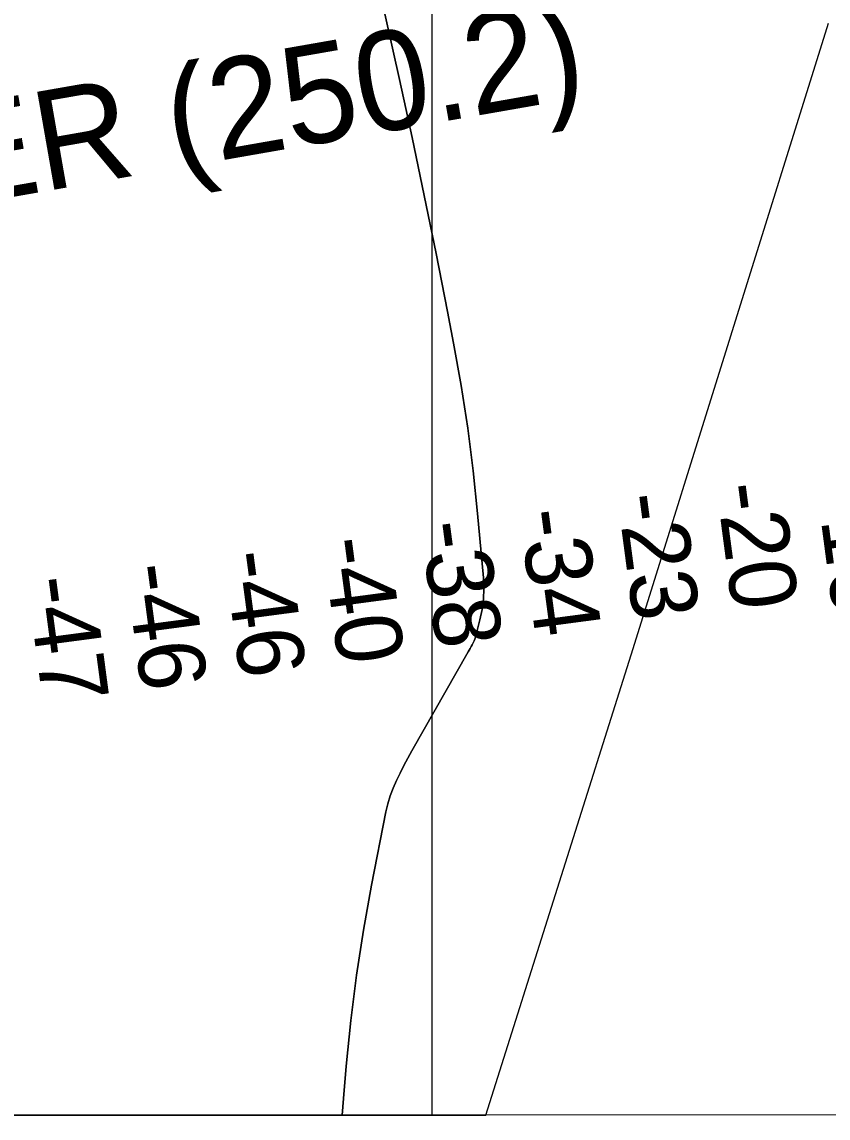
# Model space of a CAD drawing. Extents: x 3271442 to 3309282, y 752266 to 777610.
# Drawn here: x 3285665 to 3286476, y 757642 to 758745 of the extents above; entities that cross this region are included whole.
import ezdxf

# ---------------------------------------------------------------- set-up
doc = ezdxf.new("R2010")
doc.units = 0
for name, color, linetype in [('V-CHAN-NAID', 7, 'Continuous'), ('V-GRID-FRAM', 7, 'Continuous'), ('V-GRID-MAJR', 7, 'Continuous'), ('V-RIVR-RANG', 7, 'Continuous'), ('V-TOPO-DPTH', 7, 'Continuous'), ('V-TOPO-MINR', 7, 'Continuous')]:
    doc.layers.add(name, color=color, linetype=linetype)

msp = doc.modelspace()

# ---------------------------------------------------------------- linework, layer by layer
at = {"layer": 'V-GRID-FRAM'}
msp.add_lwpolyline([(3275591.3, 775827.4), (3307043.5, 775836.6), (3307056.7, 757650.8), (3275588.7, 757641.7), (3275591.3, 775827.4)], dxfattribs=at)
at = {"layer": 'V-GRID-MAJR'}
msp.add_spline([(3286078, 757644.7), (3286077.1, 763703.6), (3286076.2, 769765.5), (3286075.4, 775827.4), (3286075.4, 775830.5)], degree=3, dxfattribs=at)
at = {"layer": 'V-TOPO-DPTH'}
for p, q in [((3286013.5, 758827.9), (3286044.9, 758686.7)), ((3286044.9, 758686.7), (3286013.5, 758827.9)), ((3286044.9, 758686.7), (3286057.6, 758628.5)), ((3286057.6, 758628.5), (3286044.9, 758686.7)), ((3286057.6, 758628.5), (3286069.9, 758570.2)), ((3286069.9, 758570.2), (3286057.6, 758628.5)), ((3286069.9, 758570.2), (3286081.8, 758511.8)), ((3286081.8, 758511.8), (3286069.9, 758570.2)), ((3286081.8, 758511.8), (3286093.3, 758453.3)), ((3286093.3, 758453.3), (3286081.8, 758511.8)), ((3286093.3, 758453.3), (3286099.4, 758421.3)), ((3286099.4, 758421.3), (3286093.3, 758453.3)), ((3286099.4, 758421.3), (3286107, 758378.7)), ((3286107, 758378.7), (3286099.4, 758421.3)), ((3286107, 758378.7), (3286113.7, 758336)), ((3286113.7, 758336), (3286107, 758378.7)), ((3286113.7, 758336), (3286119.1, 758293.1)), ((3286119.1, 758293.1), (3286113.7, 758336)), ((3286119.1, 758293.1), (3286123.6, 758250.1)), ((3286123.6, 758250.1), (3286119.1, 758293.1)), ((3286123.6, 758250.1), (3286129.5, 758185.3)), ((3286129.5, 758185.3), (3286123.6, 758250.1)), ((3286129.5, 758185.3), (3286129.9, 758174.6)), ((3286129.9, 758174.6), (3286129.5, 758185.3)), ((3286129.9, 758174.6), (3286129.6, 758164)), ((3286129.6, 758164), (3286129.9, 758174.6)), ((3286129.6, 758164), (3286128.1, 758153.5)), ((3286128.1, 758153.5), (3286129.6, 758164)), ((3286128.1, 758153.5), (3286125.9, 758143)), ((3286125.9, 758143), (3286128.1, 758153.5)), ((3286125.9, 758143), (3286121.3, 758125.7)), ((3286121.3, 758125.7), (3286125.9, 758143)), ((3286117.2, 758116.2), (3286116.2, 758114.3)), ((3286116.2, 758114.3), (3286117.2, 758116.2)), ((3286118.2, 758118), (3286117.2, 758116.2)), ((3286117.2, 758116.2), (3286118.2, 758118)), ((3286119.1, 758119.9), (3286118.2, 758118)), ((3286118.2, 758118), (3286119.1, 758119.9)), ((3286120, 758121.8), (3286119.1, 758119.9)), ((3286119.1, 758119.9), (3286120, 758121.8)), ((3286120.7, 758123.7), (3286120, 758121.8)), ((3286120, 758121.8), (3286120.7, 758123.7)), ((3286121.3, 758125.7), (3286120.7, 758123.7)), ((3286120.7, 758123.7), (3286121.3, 758125.7)), ((3286114.1, 758110.7), (3286057.4, 758011.1)), ((3286057.4, 758011.1), (3286114.1, 758110.7)), ((3286115.2, 758112.5), (3286114.1, 758110.7)), ((3286114.1, 758110.7), (3286115.2, 758112.5)), ((3286116.2, 758114.3), (3286115.2, 758112.5)), ((3286115.2, 758112.5), (3286116.2, 758114.3)), ((3286057.4, 758011.1), (3286053.4, 758003.7)), ((3286053.4, 758003.7), (3286057.4, 758011.1)), ((3286049.4, 757996.3), (3286045.6, 757988.9)), ((3286045.6, 757988.9), (3286049.4, 757996.3)), ((3286053.4, 758003.7), (3286049.4, 757996.3)), ((3286049.4, 757996.3), (3286053.4, 758003.7)), ((3286045.6, 757988.9), (3286041.9, 757981.3)), ((3286041.9, 757981.3), (3286045.6, 757988.9)), ((3286038.6, 757973.7), (3286035.7, 757965.9)), ((3286035.7, 757965.9), (3286038.6, 757973.7)), ((3286041.9, 757981.3), (3286038.6, 757973.7)), ((3286038.6, 757973.7), (3286041.9, 757981.3)), ((3286035.7, 757965.9), (3286033.3, 757957.9)), ((3286033.3, 757957.9), (3286035.7, 757965.9)), ((3286033.3, 757957.9), (3286031.4, 757949.8)), ((3286031.4, 757949.8), (3286033.3, 757957.9)), ((3286031.4, 757949.8), (3286016.9, 757876)), ((3286016.9, 757876), (3286031.4, 757949.8)), ((3286016.9, 757876), (3286008.7, 757830.7)), ((3286008.7, 757830.7), (3286016.9, 757876)), ((3286008.7, 757830.7), (3286001.6, 757785.4)), ((3286001.6, 757785.4), (3286008.7, 757830.7)), ((3286001.6, 757785.4), (3285996, 757739.8)), ((3285996, 757739.8), (3286001.6, 757785.4)), ((3285996, 757739.8), (3285991.3, 757694)), ((3285991.3, 757694), (3285996, 757739.8)), ((3285991.3, 757694), (3285988.6, 757661.4)), ((3285988.6, 757661.4), (3285991.3, 757694)), ((3285987.3, 757644.7), (3285988.6, 757661.4)), ((3285282.2, 757644.5), (3285987.3, 757644.7))]:
    msp.add_line(p, q, dxfattribs=at)
for points in [[(3286131.9, 757644.7), (3286280.2, 758114.2), (3286476.7, 758743.6)], [(3286131.9, 757644.7), (3286280.2, 758114.2), (3286476.7, 758743.6)], [(3285988.6, 757661.4), (3285987.3, 757644.7), (3286131.9, 757644.7)]]:
    msp.add_lwpolyline(points, dxfattribs=at)
at = {"layer": 'V-TOPO-MINR'}
for p, q in [((3286044.9, 758686.7), (3286013.5, 758827.9)), ((3286057.6, 758628.5), (3286044.9, 758686.7)), ((3286069.9, 758570.2), (3286057.6, 758628.5)), ((3286081.8, 758511.8), (3286069.9, 758570.2)), ((3286093.3, 758453.3), (3286081.8, 758511.8)), ((3286099.4, 758421.3), (3286093.3, 758453.3)), ((3286107, 758378.7), (3286099.4, 758421.3)), ((3286113.7, 758336), (3286107, 758378.7)), ((3286119.1, 758293.1), (3286113.7, 758336)), ((3286123.6, 758250.1), (3286119.1, 758293.1)), ((3286129.5, 758185.3), (3286123.6, 758250.1)), ((3286129.9, 758174.6), (3286129.5, 758185.3)), ((3286129.6, 758164), (3286129.9, 758174.6)), ((3286128.1, 758153.5), (3286129.6, 758164)), ((3286125.9, 758143), (3286128.1, 758153.5)), ((3286121.3, 758125.7), (3286125.9, 758143)), ((3286116.2, 758114.3), (3286117.2, 758116.2)), ((3286117.2, 758116.2), (3286118.2, 758118)), ((3286118.2, 758118), (3286119.1, 758119.9)), ((3286119.1, 758119.9), (3286120, 758121.8)), ((3286120, 758121.8), (3286120.7, 758123.7)), ((3286120.7, 758123.7), (3286121.3, 758125.7)), ((3286057.4, 758011.1), (3286114.1, 758110.7)), ((3286114.1, 758110.7), (3286115.2, 758112.5)), ((3286115.2, 758112.5), (3286116.2, 758114.3)), ((3286053.4, 758003.7), (3286057.4, 758011.1)), ((3286045.6, 757988.9), (3286049.4, 757996.3)), ((3286049.4, 757996.3), (3286053.4, 758003.7)), ((3286041.9, 757981.3), (3286045.6, 757988.9)), ((3286035.7, 757965.9), (3286038.6, 757973.7)), ((3286038.6, 757973.7), (3286041.9, 757981.3)), ((3286033.3, 757957.9), (3286035.7, 757965.9)), ((3286031.4, 757949.8), (3286033.3, 757957.9)), ((3286016.9, 757876), (3286031.4, 757949.8)), ((3286008.7, 757830.7), (3286016.9, 757876)), ((3286001.6, 757785.4), (3286008.7, 757830.7)), ((3285996, 757739.8), (3286001.6, 757785.4)), ((3285991.3, 757694), (3285996, 757739.8)), ((3285988.6, 757661.4), (3285991.3, 757694)), ((3285987.3, 757644.7), (3285988.6, 757661.4))]:
    msp.add_line(p, q, dxfattribs=at)
msp.add_lwpolyline([(3286131.9, 757644.7), (3286280.2, 758114.2), (3286476.7, 758743.6)], dxfattribs=at)

# ---------------------------------------------------------------- texts
at = {"layer": 'V-CHAN-NAID'}
msp.add_text('FALSE RIVER (250.2)', height=100, rotation=9.9341, dxfattribs=at).set_placement((3284925.7, 758440.7))
at = {"layer": 'V-RIVR-RANG'}
for s, p in [('-20', (3286363.4, 758278.3)), ('-16', (3286464.9, 758273.7)), ('-23', (3286263.9, 758267.8)), ('-34', (3286165.1, 758252)), ('-38', (3286065.8, 758239.9)), ('-40', (3285967.1, 758223.6)), ('-46', (3285868.1, 758210)), ('-46', (3285768.9, 758197.1)), ('-47', (3285669.7, 758184.2))]:
    msp.add_text(s, height=67, rotation=277.5471, dxfattribs=at).set_placement(p)

doc.saveas('drawing.dxf')
